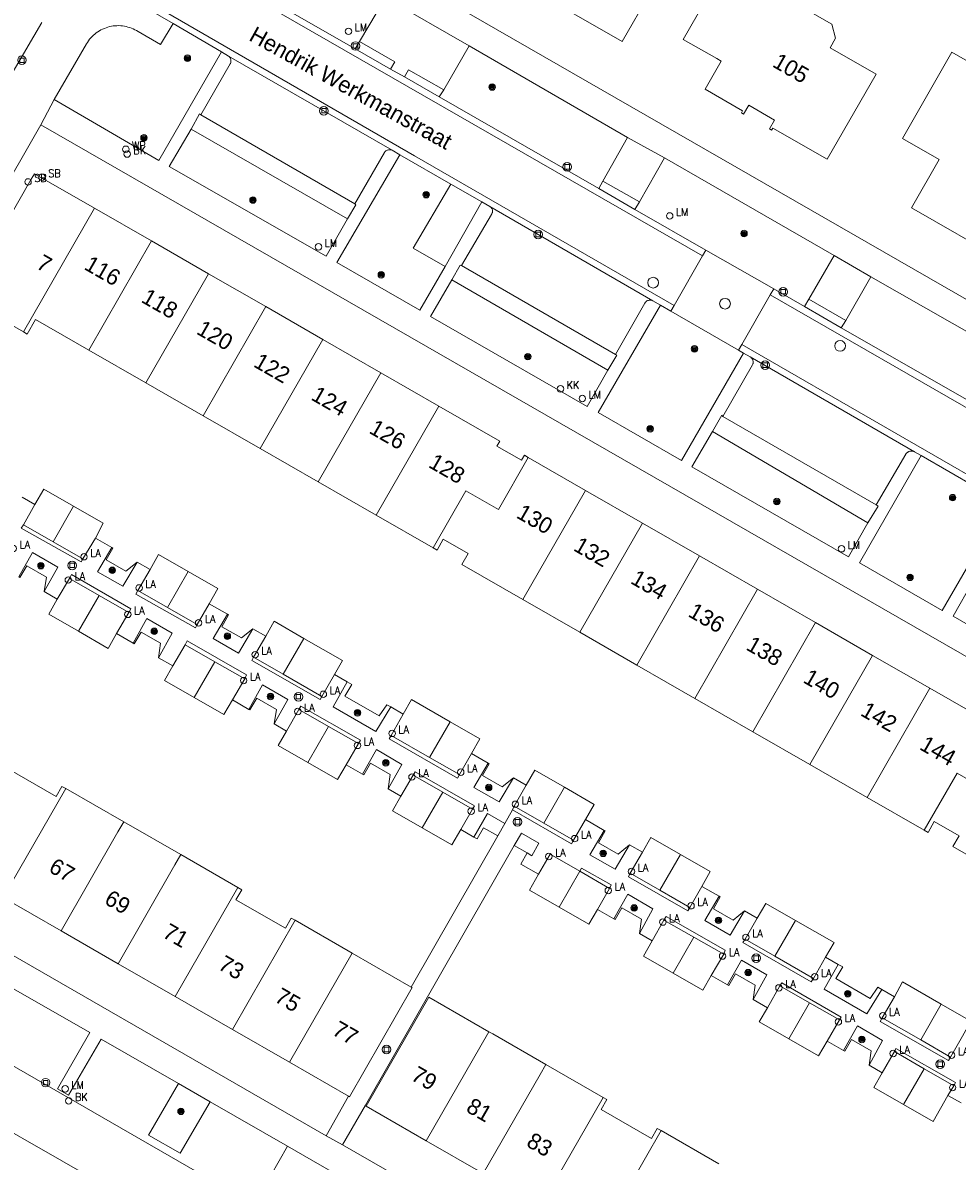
# Model space of a CAD drawing. Header units: metres. Extents: x 138165 to 154469, y 480134 to 494189.
# Tile 660 of 1056: x 146538 to 146610, y 487677 to 487765. Entities that reach past the tile are written whole.
import ezdxf

# ---------------------------------------------------------------- set-up
doc = ezdxf.new("R2010")
doc.units = ezdxf.units.M
doc.header["$LTSCALE"] = 0.001
doc.header["$MEASUREMENT"] = 0
for name, color, linetype, lineweight in [('Level 5', 7, 'Continuous', 0), ('TOP-L-topo objecten punt', 7, 'Continuous', 0), ('TOP-L-topo objecten vlak', 7, 'Continuous', 0), ('TOP-L-verharding molgoot', 7, 'Continuous', 0), ('TOP-T-topo huisnummering naamgeving', 7, 'Continuous', 0)]:
    doc.layers.add(name, color=color, linetype=linetype, lineweight=lineweight)
doc.styles.add('Style-INTL_ISO', font='INTL_ISO.shx')
doc.styles.add('Style-STANDARD', font='STANDARD.shx')

# ---------------------------------------------------------------- blocks, each defined once
blk = doc.blocks.new('24')
at = {"layer": 'TOP-L-topo objecten punt', "color": 7, "linetype": 'Continuous', "lineweight": 0}
for radius in [0.025, 0.0182, 0.0115, 0.005]:
    blk.add_circle((0, 0), radius, dxfattribs=at)
blk = doc.blocks.new('40')
at = {"layer": 'TOP-L-topo objecten punt', "color": 7, "linetype": 'Continuous', "lineweight": 0}
blk.add_circle((0, 0), 0.025, dxfattribs=at)
at = {"layer": 'TOP-L-topo objecten punt', "color": 7, "linetype": 'Continuous', "lineweight": 0, "style": 'Style-STANDARD'}
blk.add_text('LA', height=0.06, dxfattribs=at).set_placement((0.0483, 0))
blk = doc.blocks.new('39')
at = {"layer": 'TOP-L-topo objecten punt', "color": 7, "linetype": 'Continuous', "lineweight": 0}
for p, q in [((0.0175, 0.0175), (-0.0175, 0.0175)), ((-0.0175, 0.0175), (-0.0175, -0.0175)), ((0.0175, 0.0175), (0.0175, -0.0175)), ((0.0175, -0.0175), (-0.0175, -0.0175))]:
    blk.add_line(p, q, dxfattribs=at)
blk.add_circle((0, 0), 0.0332, dxfattribs=at)
blk = doc.blocks.new('73')
at = {"layer": 'TOP-L-topo objecten punt', "color": 7, "linetype": 'Continuous', "lineweight": 0}
blk.add_circle((0, 0), 0.025, dxfattribs=at)
at = {"layer": 'TOP-L-topo objecten punt', "color": 7, "linetype": 'Continuous', "lineweight": 0, "style": 'Style-STANDARD'}
blk.add_text('WP', height=0.06, dxfattribs=at).set_placement((0.0483, 0))
blk = doc.blocks.new('72')
at = {"layer": 'TOP-L-topo objecten punt', "color": 7, "linetype": 'Continuous', "lineweight": 0}
blk.add_circle((0, 0), 0.025, dxfattribs=at)
at = {"layer": 'TOP-L-topo objecten punt', "color": 7, "linetype": 'Continuous', "lineweight": 0, "style": 'Style-STANDARD'}
blk.add_text('BK', height=0.06, dxfattribs=at).set_placement((0.0483, 0))
blk = doc.blocks.new('*U13')
at = {"layer": 'Level 5', "color": 7, "linetype": 'Continuous', "lineweight": 0}
blk.add_circle((0, 0), 0.0415, dxfattribs=at)
blk = doc.blocks.new('150')
at = {"layer": 'Level 5', "color": 7, "linetype": 'Continuous', "lineweight": 0}
blk.add_blockref('*U13', (0, 0), dxfattribs=at)
blk = doc.blocks.new('16')
at = {"layer": 'TOP-L-topo objecten punt', "color": 7, "linetype": 'Continuous', "lineweight": 0}
blk.add_circle((0, 0), 0.025, dxfattribs=at)
at = {"layer": 'TOP-L-topo objecten punt', "color": 7, "linetype": 'Continuous', "lineweight": 0, "style": 'Style-STANDARD'}
blk.add_text('LM', height=0.06, dxfattribs=at).set_placement((0.0483, 0))
blk = doc.blocks.new('119')
at = {"layer": 'TOP-L-topo objecten punt', "color": 7, "linetype": 'Continuous', "lineweight": 0}
blk.add_circle((0, 0), 0.025, dxfattribs=at)
at = {"layer": 'TOP-L-topo objecten punt', "color": 7, "linetype": 'Continuous', "lineweight": 0, "style": 'Style-STANDARD'}
blk.add_text('KK', height=0.06, dxfattribs=at).set_placement((0.0483, 0))
blk = doc.blocks.new('175')
at = {"layer": 'TOP-L-topo objecten punt', "color": 7, "linetype": 'Continuous', "lineweight": 0}
blk.add_circle((0, 0), 0.025, dxfattribs=at)
at = {"layer": 'TOP-L-topo objecten punt', "color": 7, "linetype": 'Continuous', "lineweight": 0, "style": 'Style-STANDARD'}
blk.add_text('SB', height=0.06, dxfattribs=at).set_placement((0.0483, 0))

msp = doc.modelspace()

# ---------------------------------------------------------------- linework, layer by layer
at = {"layer": 'TOP-L-topo objecten vlak', "flags": 128}
for points in [[(146577.299, 487777.933), (146579.935, 487776.419), (146575.626, 487768.918), (146584.557, 487763.788), (146588.841, 487771.245), (146589.822, 487772.953), (146581.169, 487777.923), (146584.372, 487783.499), (146581.458, 487785.173), (146577.299, 487777.933)], [(146646.168, 487723.741), (146556.597, 487775.223)], [(146590.78, 487747.187), (146549.099, 487771.131)], [(146563.884, 487763.22), (146552.953, 487769.488)], [(146600.779, 487765.124), (146592.628, 487769.807), (146589.266, 487763.954), (146591.867, 487762.459), (146592.214, 487762.26), (146590.974, 487760.101), (146593.879, 487758.432), (146593.779, 487758.259), (146593.953, 487758.159), (146594.351, 487758.853), (146596.345, 487757.707), (146595.947, 487757.014), (146596.12, 487756.914), (146596.22, 487757.087), (146600.426, 487754.672), (146604.211, 487761.262), (146600.656, 487763.304), (146601.074, 487764.032), (146600.779, 487765.124)], [(146546.952, 487767.398), (146568.461, 487754.949), (146588.578, 487743.353)], [(146549.772, 487765.18), (146546.497, 487767.091)], [(146566.216, 487767.189), (146564.218, 487763.79)], [(146572.706, 487763.459), (146566.216, 487767.189)], [(146536.115, 487759.36), (146539.621, 487765.25)], [(146540.573, 487759.306), (146543.067, 487763.6), (146543.142, 487763.722), (146543.223, 487763.841), (146543.31, 487763.955), (146543.403, 487764.065), (146543.501, 487764.169), (146543.605, 487764.269), (146543.713, 487764.363), (146543.826, 487764.452), (146543.943, 487764.535), (146544.065, 487764.612), (146544.19, 487764.682), (146544.318, 487764.746), (146544.45, 487764.804), (146544.584, 487764.855), (146544.721, 487764.898), (146544.859, 487764.935), (146545, 487764.965), (146545.142, 487764.988), (146545.284, 487765.003), (146545.428, 487765.012), (146545.571, 487765.013), (146545.715, 487765.006), (146545.858, 487764.993), (146546, 487764.972), (146546.14, 487764.944), (146546.28, 487764.909), (146546.417, 487764.867), (146546.552, 487764.818), (146546.684, 487764.762), (146546.814, 487764.7), (146546.94, 487764.631), (146547.062, 487764.556), (146548.807, 487763.545), (146549.772, 487765.18)], [(146549.772, 487765.18), (146553.519, 487762.977)], [(146564.218, 487763.79), (146563.884, 487763.22)], [(146566.613, 487761.647), (146566.938, 487762.202), (146564.218, 487763.79)], [(146553.519, 487762.977), (146548.676, 487754.563), (146540.573, 487759.306)], [(146554.075, 487762.658), (146553.519, 487762.977)], [(146563.884, 487763.22), (146566.613, 487761.647)], [(146570.749, 487760.042), (146572.706, 487763.459)], [(146572.706, 487763.459), (146584.954, 487756.348)], [(146613.219, 487761.162), (146610.08, 487762.965), (146606.245, 487756.289), (146609.106, 487754.645), (146606.964, 487750.916), (146614.161, 487746.782), (146615.729, 487749.513), (146617.03, 487748.766), (146619.022, 487752.234), (146617.722, 487752.982), (146619.291, 487755.714), (146612.372, 487759.688), (146612.596, 487760.078), (146613.219, 487761.162)], [(146554.075, 487762.658), (146554.117, 487762.616), (146554.138, 487762.592), (146554.175, 487762.539), (146554.191, 487762.511), (146554.217, 487762.453), (146554.236, 487762.391), (146554.242, 487762.36), (146554.25, 487762.296), (146554.249, 487762.232), (146554.24, 487762.168), (146554.233, 487762.137), (146554.212, 487762.076), (146554.199, 487762.047), (146551.926, 487758.113)], [(146566.734, 487755.374), (146554.075, 487762.658)], [(146566.613, 487761.647), (146567.681, 487761.056)], [(146567.681, 487761.056), (146568.002, 487761.605), (146570.749, 487760.042)], [(146570.383, 487759.497), (146567.681, 487761.056)], [(146570.383, 487759.497), (146570.749, 487760.042)], [(146582.75, 487752.395), (146570.383, 487759.497)], [(146539.543, 487757.34), (146540.573, 487759.306)], [(146551.165, 487756.99), (146551.822, 487758.176), (146551.926, 487758.113)], [(146551.926, 487758.113), (146563.84, 487751.215)], [(146527.625, 487735.905), (146532.441, 487744.987), (146539.543, 487757.34)], [(146539.543, 487757.34), (146652.421, 487692.505)], [(146563.29, 487750.068), (146561.616, 487747.16), (146549.482, 487754.122), (146551.165, 487756.99)], [(146551.165, 487756.99), (146563.29, 487750.068)], [(146584.954, 487756.348), (146583.049, 487752.987)], [(146587.838, 487754.77), (146584.954, 487756.348)], [(146570.845, 487746.377), (146568.879, 487742.999), (146562.464, 487746.678), (146567.332, 487755.025)], [(146563.84, 487751.215), (146566.134, 487755.201), (146566.175, 487755.25), (146566.222, 487755.293), (146566.247, 487755.313), (146566.301, 487755.347), (146566.359, 487755.374), (146566.389, 487755.385), (146566.451, 487755.401), (146566.515, 487755.409), (146566.579, 487755.409), (146566.642, 487755.401), (146566.704, 487755.385), (146566.734, 487755.374)], [(146567.332, 487755.025), (146566.734, 487755.374)], [(146567.332, 487755.025), (146571.283, 487752.741)], [(146585.883, 487751.375), (146587.838, 487754.77)], [(146587.838, 487754.77), (146600.953, 487747.213)], [(146543.681, 487750.884), (146539.038, 487753.551), (146538.789, 487753.118), (146533.538, 487743.978), (146538.181, 487741.311)], [(146571.283, 487752.741), (146568.377, 487747.785), (146570.845, 487746.377)], [(146573.691, 487751.368), (146571.283, 487752.741)], [(146583.049, 487752.987), (146582.75, 487752.395)], [(146585.538, 487750.783), (146582.75, 487752.395)], [(146583.049, 487752.987), (146585.883, 487751.375)], [(146543.681, 487750.884), (146538.181, 487741.311)], [(146548.102, 487748.344), (146543.681, 487750.884)], [(146563.84, 487751.215), (146563.921, 487751.149), (146563.29, 487750.068)], [(146570.845, 487746.377), (146573.691, 487751.368)], [(146574.289, 487751.027), (146574.336, 487750.995), (146574.359, 487750.977), (146574.401, 487750.935), (146574.436, 487750.887), (146574.452, 487750.862), (146574.477, 487750.809), (146574.495, 487750.753), (146574.501, 487750.724), (146574.507, 487750.665), (146574.507, 487750.635), (146574.505, 487750.606), (146574.496, 487750.548), (146574.488, 487750.519), (146574.478, 487750.491), (146574.453, 487750.438), (146574.438, 487750.412), (146574.421, 487750.388), (146572.119, 487746.452)], [(146574.289, 487751.027), (146573.691, 487751.368)], [(146586.915, 487743.715), (146574.289, 487751.027)], [(146585.538, 487750.783), (146585.883, 487751.375)], [(146591.04, 487747.639), (146585.538, 487750.783)], [(146543.251, 487739.897), (146548.102, 487748.344)], [(146552.525, 487745.803), (146548.102, 487748.344)], [(146588.578, 487743.353), (146590.78, 487747.187)], [(146590.78, 487747.187), (146591.04, 487747.639)], [(146596.287, 487744.641), (146591.04, 487747.639)], [(146600.953, 487747.213), (146599.009, 487743.83)], [(146600.953, 487747.213), (146603.794, 487745.578)], [(146571.362, 487745.344), (146572.014, 487746.484), (146572.119, 487746.452)], [(146572.119, 487746.452), (146584.026, 487739.565)], [(146547.673, 487737.357), (146552.525, 487745.803)], [(146556.947, 487743.263), (146552.525, 487745.803)], [(146583.445, 487738.342), (146581.837, 487735.533), (146569.706, 487742.505), (146571.362, 487745.344)], [(146571.362, 487745.344), (146583.445, 487738.342)], [(146601.868, 487742.182), (146603.794, 487745.578)], [(146603.794, 487745.578), (146616.394, 487738.387)], [(146596.287, 487744.641), (146596.02, 487744.177)], [(146598.668, 487743.281), (146596.287, 487744.641)], [(146584.026, 487739.565), (146586.309, 487743.521), (146586.325, 487743.551), (146586.341, 487743.576), (146586.378, 487743.623), (146586.398, 487743.644), (146586.443, 487743.683), (146586.468, 487743.699), (146586.52, 487743.728), (146586.575, 487743.749), (146586.633, 487743.763), (146586.692, 487743.768), (146586.722, 487743.768), (146586.751, 487743.766), (146586.781, 487743.762), (146586.81, 487743.756), (146586.866, 487743.738), (146586.915, 487743.715)], [(146587.524, 487743.376), (146586.915, 487743.715)], [(146596.02, 487744.177), (146593.813, 487740.335)], [(146596.02, 487744.177), (146613.067, 487734.384), (146686.291, 487692.308)], [(146599.009, 487743.83), (146598.668, 487743.281)], [(146599.009, 487743.83), (146601.868, 487742.182)], [(146556.947, 487743.263), (146552.095, 487734.817)], [(146561.37, 487740.722), (146556.947, 487743.263)], [(146593.955, 487739.664), (146589.142, 487731.348), (146582.68, 487735.058), (146587.524, 487743.376)], [(146587.524, 487743.376), (146588.325, 487742.914)], [(146588.578, 487743.353), (146588.325, 487742.914)], [(146588.325, 487742.914), (146593.559, 487739.893)], [(146601.513, 487741.628), (146598.668, 487743.281)], [(146538.181, 487741.311), (146538.481, 487741.139), (146539.128, 487742.266), (146543.251, 487739.897)], [(146601.513, 487741.628), (146601.868, 487742.182)], [(146614.105, 487734.41), (146601.513, 487741.628)], [(146556.518, 487732.276), (146561.37, 487740.722)], [(146565.857, 487738.145), (146561.37, 487740.722)], [(146593.813, 487740.335), (146593.559, 487739.893)], [(146684.04, 487688.324), (146593.813, 487740.335)], [(146543.251, 487739.897), (146547.673, 487737.357)], [(146584.026, 487739.565), (146584.132, 487739.503), (146583.445, 487738.342)], [(146594.46, 487739.369), (146594.503, 487739.342), (146594.55, 487739.305), (146594.571, 487739.284), (146594.591, 487739.261), (146594.626, 487739.213), (146594.641, 487739.187), (146594.654, 487739.16), (146594.675, 487739.104), (146594.688, 487739.046), (146594.692, 487739.016), (146594.693, 487738.956), (146594.691, 487738.927), (146594.68, 487738.868), (146594.672, 487738.839), (146594.662, 487738.811), (146594.636, 487738.757), (146592.34, 487734.759)], [(146593.559, 487739.893), (146593.955, 487739.664)], [(146593.955, 487739.664), (146594.46, 487739.369)], [(146594.46, 487739.369), (146607.185, 487732.023)], [(146547.673, 487737.357), (146552.095, 487734.817)], [(146565.857, 487738.145), (146561.005, 487729.698)], [(146570.344, 487735.567), (146565.857, 487738.145)], [(146565.492, 487727.121), (146570.344, 487735.567)], [(146577.28, 487731.582), (146576.981, 487731.754), (146576.762, 487731.373), (146574.845, 487732.474), (146575.064, 487732.855), (146570.344, 487735.567)], [(146552.095, 487734.817), (146556.518, 487732.276)], [(146591.542, 487733.602), (146592.256, 487734.854), (146592.34, 487734.759)], [(146592.34, 487734.759), (146604.221, 487727.921)], [(146603.583, 487726.537), (146602.076, 487723.891), (146589.953, 487730.872), (146591.542, 487733.602)], [(146591.542, 487733.602), (146603.583, 487726.537)], [(146556.518, 487732.276), (146561.005, 487729.698)], [(146604.221, 487727.921), (146606.507, 487731.836), (146606.527, 487731.866), (146606.567, 487731.916), (146606.59, 487731.939), (146606.639, 487731.98), (146606.692, 487732.015), (146606.721, 487732.03), (146606.75, 487732.043), (146606.811, 487732.064), (146606.874, 487732.077), (146606.906, 487732.08), (146606.938, 487732.082), (146607.002, 487732.079), (146607.065, 487732.068), (146607.126, 487732.049), (146607.156, 487732.037), (146607.185, 487732.023)], [(146607.185, 487732.023), (146607.705, 487731.73)], [(146569.913, 487724.581), (146572.454, 487729.004), (146574.969, 487727.559), (146577.28, 487731.582)], [(146581.703, 487729.041), (146577.28, 487731.582)], [(146614.135, 487728.024), (146609.337, 487719.748), (146602.921, 487723.436), (146607.705, 487731.73)], [(146607.705, 487731.73), (146614.135, 487728.024)], [(146561.005, 487729.698), (146565.492, 487727.121)], [(146539.075, 487727.943), (146538.087, 487728.511)], [(146542.072, 487727.826), (146539.774, 487729.146), (146539.075, 487727.943)], [(146576.851, 487720.596), (146581.703, 487729.041)], [(146586.125, 487726.501), (146581.703, 487729.041)], [(146538.18, 487726.371), (146539.075, 487727.943)], [(146542.072, 487727.826), (146540.478, 487725.051)], [(146543.757, 487725.352), (146544.37, 487726.506), (146542.072, 487727.826)], [(146604.221, 487727.921), (146604.359, 487727.813), (146603.583, 487726.537)], [(146565.492, 487727.121), (146569.913, 487724.581)], [(146542.776, 487723.731), (146542.655, 487723.503), (146538.02, 487726.118), (146538.18, 487726.371)], [(146538.18, 487726.371), (146540.478, 487725.051)], [(146581.273, 487718.055), (146586.125, 487726.501)], [(146590.548, 487723.96), (146586.125, 487726.501)], [(146540.478, 487725.051), (146542.776, 487723.731)], [(146543.757, 487725.352), (146542.776, 487723.731)], [(146545.032, 487724.62), (146543.757, 487725.352)], [(146569.913, 487724.581), (146570.212, 487724.409), (146570.695, 487725.25), (146572.613, 487724.149), (146572.13, 487723.308), (146576.851, 487720.596)], [(146537.827, 487722.335), (146538.894, 487724.242), (146540.852, 487723.106), (146539.795, 487721.205)], [(146547, 487723.489), (146545.89, 487721.618), (146543.922, 487722.737), (146545.032, 487724.62)], [(146545.032, 487724.62), (146545.119, 487724.57), (146544.604, 487723.655), (146546.122, 487722.783), (146547, 487723.489)], [(146550.946, 487722.752), (146548.648, 487724.072), (146547.987, 487722.922)], [(146537.827, 487722.335), (146537.914, 487722.285), (146538.445, 487723.191), (146539.963, 487722.319), (146539.795, 487721.205)], [(146547.987, 487722.922), (146547, 487723.489)], [(146590.548, 487723.96), (146585.696, 487715.514)], [(146595.035, 487721.383), (146590.548, 487723.96)], [(146541.742, 487722.224), (146541.897, 487722.516), (146546.513, 487719.871), (146546.343, 487719.593)], [(146547.054, 487721.297), (146547.987, 487722.922)], [(146549.352, 487719.977), (146550.946, 487722.752)], [(146552.573, 487720.263), (146553.244, 487721.432), (146550.946, 487722.752)], [(146540.81, 487720.622), (146541.742, 487722.224)], [(146544.042, 487720.909), (146541.742, 487722.224)], [(146623.763, 487714.846), (146622.267, 487712.334), (146610.184, 487719.295), (146611.703, 487721.997)], [(146539.795, 487721.205), (146540.81, 487720.622)], [(146540.81, 487720.622), (146540.148, 487719.45), (146542.446, 487718.13)], [(146544.042, 487720.909), (146542.446, 487718.13)], [(146546.343, 487719.593), (146544.042, 487720.909)], [(146551.65, 487718.657), (146551.505, 487718.391), (146546.883, 487721.007), (146547.054, 487721.297)], [(146547.054, 487721.297), (146549.352, 487719.977)], [(146576.851, 487720.596), (146581.273, 487718.055)], [(146590.183, 487712.937), (146595.035, 487721.383)], [(146599.522, 487718.805), (146595.035, 487721.383)], [(146549.352, 487719.977), (146551.65, 487718.657)], [(146552.573, 487720.263), (146551.65, 487718.657)], [(146553.988, 487719.451), (146552.573, 487720.263)], [(146546.343, 487719.593), (146545.4, 487717.951)], [(146546.675, 487717.218), (146547.742, 487719.125), (146549.7, 487717.989), (146548.643, 487716.088)], [(146555.956, 487718.32), (146554.846, 487716.449), (146552.878, 487717.568), (146553.988, 487719.451)], [(146553.988, 487719.451), (146554.075, 487719.401), (146553.56, 487718.486), (146555.078, 487717.614), (146555.956, 487718.32)], [(146559.902, 487717.583), (146557.604, 487718.903), (146556.943, 487717.753)], [(146594.67, 487710.359), (146599.522, 487718.805)], [(146603.945, 487716.264), (146599.522, 487718.805)], [(146542.446, 487718.13), (146544.744, 487716.81), (146545.4, 487717.951)], [(146545.4, 487717.951), (146546.675, 487717.218)], [(146548.643, 487716.088), (146548.811, 487717.202), (146547.293, 487718.074), (146546.762, 487717.168), (146546.675, 487717.218)], [(146556.943, 487717.753), (146555.956, 487718.32)], [(146581.273, 487718.055), (146585.696, 487715.514)], [(146549.761, 487715.446), (146550.709, 487717.095)], [(146550.709, 487717.095), (146550.861, 487717.381), (146555.452, 487714.752), (146555.318, 487714.458)], [(146553.007, 487715.776), (146550.709, 487717.095)], [(146556.01, 487716.128), (146556.943, 487717.753)], [(146559.902, 487717.583), (146558.308, 487714.808)], [(146562.274, 487714.779), (146562.894, 487715.865), (146559.902, 487717.583)], [(146599.093, 487707.818), (146603.945, 487716.264)], [(146608.366, 487713.724), (146603.945, 487716.264)], [(146548.643, 487716.088), (146549.761, 487715.446)], [(146549.761, 487715.446), (146549.115, 487714.321), (146551.413, 487713.001)], [(146551.413, 487713.001), (146553.007, 487715.776)], [(146555.318, 487714.458), (146553.007, 487715.776)], [(146561.3, 487713.09), (146561.155, 487712.862), (146555.862, 487715.876), (146556.01, 487716.128)], [(146556.01, 487716.128), (146558.308, 487714.808)], [(146585.696, 487715.514), (146590.183, 487712.937)], [(146555.318, 487714.458), (146554.367, 487712.822)], [(146558.308, 487714.808), (146561.3, 487713.09)], [(146562.274, 487714.779), (146561.3, 487713.09)], [(146563.263, 487714.211), (146562.274, 487714.779)], [(146555.642, 487712.089), (146556.709, 487713.996), (146558.667, 487712.86), (146557.61, 487710.959)], [(146566.635, 487712.272), (146565.47, 487710.383), (146562.179, 487712.286), (146563.263, 487714.211)], [(146563.263, 487714.211), (146563.609, 487714.012), (146563.077, 487713.106), (146565.739, 487711.576), (146566.332, 487712.447), (146566.635, 487712.272)], [(146603.514, 487705.277), (146608.366, 487713.724)], [(146615.303, 487709.739), (146615.004, 487709.911), (146614.784, 487709.529), (146612.867, 487710.63), (146613.087, 487711.012), (146608.366, 487713.724)], [(146551.413, 487713.001), (146553.711, 487711.681), (146554.367, 487712.822)], [(146554.367, 487712.822), (146555.642, 487712.089)], [(146557.61, 487710.959), (146557.778, 487712.073), (146556.26, 487712.945), (146555.729, 487712.039), (146555.642, 487712.089)], [(146571.236, 487711.13), (146568.244, 487712.848), (146567.596, 487711.72)], [(146590.183, 487712.937), (146594.67, 487710.359)], [(146558.564, 487710.411), (146559.516, 487712.067)], [(146559.516, 487712.067), (146559.671, 487712.34), (146564.277, 487709.698), (146564.128, 487709.437)], [(146561.818, 487710.754), (146559.516, 487712.067)], [(146567.596, 487711.72), (146566.635, 487712.272)], [(146557.61, 487710.959), (146558.564, 487710.411)], [(146566.651, 487710.074), (146567.596, 487711.72)], [(146571.236, 487711.13), (146569.642, 487708.355)], [(146572.876, 487708.664), (146573.534, 487709.81), (146571.236, 487711.13)], [(146558.564, 487710.411), (146557.922, 487709.293), (146560.22, 487707.973)], [(146560.22, 487707.973), (146561.818, 487710.754)], [(146564.128, 487709.437), (146561.818, 487710.754)], [(146571.94, 487707.036), (146571.809, 487706.758), (146566.516, 487709.808), (146566.651, 487710.074)], [(146566.651, 487710.074), (146569.642, 487708.355)], [(146594.67, 487710.359), (146599.093, 487707.818)], [(146564.128, 487709.437), (146563.177, 487707.792)], [(146615.303, 487709.739), (146612.992, 487705.716), (146610.477, 487707.161), (146607.936, 487702.737)], [(146541.461, 487705.957), (146541.162, 487706.129), (146540.714, 487705.349), (146536.825, 487707.583), (146537.273, 487708.363), (146536.974, 487708.535)], [(146564.449, 487707.061), (146565.516, 487708.968), (146567.474, 487707.832), (146566.417, 487705.931)], [(146569.642, 487708.355), (146571.94, 487707.036)], [(146572.876, 487708.664), (146571.94, 487707.036)], [(146574.168, 487707.922), (146572.876, 487708.664)], [(146561.627, 487679.086), (146537.214, 487693.134), (146511.214, 487708.02)], [(146560.22, 487707.973), (146562.518, 487706.653), (146563.177, 487707.792)], [(146563.177, 487707.792), (146564.449, 487707.061)], [(146566.417, 487705.931), (146566.585, 487707.045), (146565.067, 487707.917), (146564.536, 487707.011), (146564.449, 487707.061)], [(146576.136, 487706.791), (146575.026, 487704.92), (146573.058, 487706.039), (146574.168, 487707.922)], [(146574.168, 487707.922), (146574.255, 487707.872), (146573.74, 487706.957), (146575.258, 487706.085), (146576.136, 487706.791)], [(146580.082, 487706.053), (146577.784, 487707.373), (146577.124, 487706.224)], [(146599.093, 487707.818), (146603.514, 487705.277)], [(146567.412, 487705.359), (146568.356, 487707.001)], [(146568.356, 487707.001), (146568.516, 487707.26), (146573.115, 487704.609), (146572.952, 487704.364)], [(146570.653, 487705.683), (146568.356, 487707.001)], [(146577.124, 487706.224), (146576.136, 487706.791)], [(146536.61, 487697.512), (146541.461, 487705.957)], [(146545.948, 487703.38), (146541.461, 487705.957)], [(146566.417, 487705.931), (146567.412, 487705.359)], [(146569.06, 487702.909), (146570.653, 487705.683)], [(146572.952, 487704.364), (146570.653, 487705.683)], [(146576.19, 487704.599), (146577.124, 487706.224)], [(146580.082, 487706.053), (146578.488, 487703.278)], [(146581.704, 487703.556), (146582.38, 487704.733), (146580.082, 487706.053)], [(146567.412, 487705.359), (146566.762, 487704.229), (146569.06, 487702.909)], [(146603.514, 487705.277), (146607.936, 487702.737)], [(146572.952, 487704.364), (146572.055, 487702.783)], [(146573.069, 487702.2), (146574.124, 487704.016), (146575.468, 487703.244)], [(146576.054, 487704.311), (146575.468, 487703.244)], [(146576.054, 487704.311), (146576.19, 487704.599)], [(146580.786, 487701.959), (146580.613, 487701.668), (146576.054, 487704.311)], [(146576.19, 487704.599), (146578.488, 487703.278)], [(146545.948, 487703.38), (146545.5, 487702.6), (146541.097, 487694.935)], [(146550.37, 487700.84), (146545.948, 487703.38)], [(146574.929, 487702.285), (146573.81, 487702.928), (146573.321, 487702.056), (146573.069, 487702.2)], [(146575.468, 487703.244), (146574.929, 487702.285)], [(146578.488, 487703.278), (146580.786, 487701.959)], [(146581.704, 487703.556), (146580.786, 487701.959)], [(146583.156, 487702.722), (146581.704, 487703.556)], [(146607.936, 487702.737), (146608.235, 487702.565), (146608.718, 487703.406), (146610.636, 487702.305), (146610.153, 487701.464), (146614.875, 487698.752)], [(146574.929, 487702.285), (146568.208, 487690.593)], [(146569.06, 487702.909), (146571.358, 487701.589), (146572.055, 487702.783)], [(146572.055, 487702.783), (146573.069, 487702.2)], [(146576.197, 487701.544), (146576.764, 487702.507), (146578.096, 487701.735), (146577.545, 487700.755), (146577.195, 487700.971)], [(146585.124, 487701.591), (146584.014, 487699.72), (146582.046, 487700.839), (146583.156, 487702.722)], [(146583.156, 487702.722), (146583.243, 487702.672), (146582.728, 487701.757), (146584.246, 487700.885), (146585.124, 487701.591)], [(146589.07, 487700.853), (146586.772, 487702.173), (146586.112, 487701.024)], [(146562.896, 487678.38), (146564.683, 487681.442), (146576.197, 487701.544)], [(146577.195, 487700.971), (146576.197, 487701.544)], [(146586.112, 487701.024), (146585.124, 487701.591)], [(146545.518, 487692.395), (146549.922, 487700.06), (146550.37, 487700.84)], [(146554.792, 487698.3), (146550.37, 487700.84)], [(146577.195, 487700.971), (146576.705, 487700.099), (146578.058, 487699.322)], [(146578.058, 487699.322), (146578.977, 487700.878), (146581.274, 487699.556)], [(146585.178, 487699.399), (146586.112, 487701.024)], [(146589.07, 487700.853), (146587.478, 487698.081)], [(146590.71, 487698.387), (146591.368, 487699.533), (146589.07, 487700.853)], [(146510.622, 487699.89), (146556.04, 487673.737)], [(146581.274, 487699.556), (146579.681, 487696.784)], [(146581.274, 487699.556), (146581.412, 487699.796), (146583.707, 487698.492), (146583.568, 487698.227)], [(146583.568, 487698.227), (146581.274, 487699.556)], [(146589.801, 487696.749), (146589.641, 487696.482), (146585.043, 487699.134), (146585.178, 487699.399)], [(146585.178, 487699.399), (146587.478, 487698.081)], [(146578.058, 487699.322), (146577.383, 487698.104), (146579.681, 487696.784)], [(146549.941, 487689.855), (146554.792, 487698.3)], [(146559.215, 487695.759), (146558.916, 487695.931), (146558.468, 487695.151), (146554.643, 487697.348), (146555.091, 487698.128), (146554.792, 487698.3)], [(146583.568, 487698.227), (146582.635, 487696.605)], [(146583.909, 487695.872), (146584.977, 487697.779), (146586.935, 487696.643), (146585.878, 487694.742)], [(146587.478, 487698.081), (146589.801, 487696.749)], [(146590.71, 487698.387), (146589.801, 487696.749)], [(146592.047, 487697.619), (146590.71, 487698.387)], [(146550.75, 487671.631), (146525.299, 487686.188), (146506.172, 487697.214)], [(146536.61, 487697.512), (146541.097, 487694.935)], [(146579.681, 487696.784), (146581.979, 487695.464), (146582.635, 487696.605)], [(146594.015, 487696.488), (146592.905, 487694.617), (146590.937, 487695.736), (146592.047, 487697.619)], [(146592.047, 487697.619), (146592.134, 487697.569), (146591.619, 487696.654), (146593.137, 487695.782), (146594.015, 487696.488)], [(146597.961, 487695.75), (146595.663, 487697.07), (146595.003, 487695.921)], [(146582.635, 487696.605), (146583.909, 487695.872)], [(146585.878, 487694.742), (146586.046, 487695.856), (146584.528, 487696.728), (146583.997, 487695.822), (146583.909, 487695.872)], [(146587.785, 487695.769), (146587.945, 487696.051), (146592.519, 487693.436), (146592.418, 487693.138)], [(146595.003, 487695.921), (146594.015, 487696.488)], [(146594.069, 487694.296), (146595.003, 487695.921)], [(146559.215, 487695.759), (146554.364, 487687.314)], [(146563.637, 487693.218), (146563.339, 487693.39), (146559.215, 487695.759)], [(146586.868, 487694.173), (146587.785, 487695.769)], [(146590.089, 487694.461), (146587.785, 487695.769)], [(146597.961, 487695.75), (146596.367, 487692.975)], [(146600.293, 487692.915), (146600.953, 487694.032), (146597.961, 487695.75)], [(146541.097, 487694.935), (146545.518, 487692.395)], [(146585.878, 487694.742), (146586.868, 487694.173)], [(146586.868, 487694.173), (146586.191, 487692.995), (146588.489, 487691.675)], [(146588.489, 487691.675), (146590.089, 487694.461)], [(146592.418, 487693.138), (146590.089, 487694.461)], [(146599.359, 487691.257), (146599.188, 487690.992), (146593.904, 487694.041), (146594.069, 487694.296)], [(146594.069, 487694.296), (146596.367, 487692.975)], [(146545.518, 487692.395), (146549.941, 487689.855)], [(146563.637, 487693.218), (146558.786, 487684.774)], [(146568.208, 487690.593), (146563.637, 487693.218)], [(146592.418, 487693.138), (146591.452, 487691.491)], [(146592.717, 487690.763), (146593.785, 487692.67), (146595.743, 487691.534), (146594.686, 487689.633)], [(146596.367, 487692.975), (146599.359, 487691.257)], [(146600.293, 487692.915), (146599.359, 487691.257)], [(146604.654, 487690.408), (146603.489, 487688.519), (146600.198, 487690.422), (146601.282, 487692.347)], [(146601.282, 487692.347), (146600.293, 487692.915)], [(146601.282, 487692.347), (146601.628, 487692.148), (146601.096, 487691.242), (146603.758, 487689.712), (146604.351, 487690.583), (146604.654, 487690.408)], [(146588.489, 487691.675), (146590.787, 487690.355), (146591.452, 487691.491)], [(146591.452, 487691.491), (146592.717, 487690.763)], [(146594.686, 487689.633), (146594.854, 487690.747), (146593.336, 487691.619), (146592.805, 487690.713), (146592.717, 487690.763)], [(146568.208, 487690.593), (146568.28, 487690.551), (146563.429, 487682.106), (146563.354, 487682.149)], [(146595.794, 487688.996), (146596.761, 487690.679)], [(146596.761, 487690.679), (146596.91, 487690.921), (146601.512, 487688.271), (146601.375, 487688.051)], [(146599.063, 487689.368), (146596.761, 487690.679)], [(146609.256, 487689.267), (146606.264, 487690.985), (146605.634, 487689.845)], [(146550.196, 487683.125), (146544.215, 487686.548), (146541.67, 487682.225), (146540.82, 487682.716), (146543.335, 487687.07), (146537.246, 487690.545)], [(146549.941, 487689.855), (146554.364, 487687.314)], [(146574.224, 487687.137), (146569.581, 487689.804), (146564.73, 487681.359), (146569.373, 487678.692)], [(146605.634, 487689.845), (146604.654, 487690.408)], [(146604.67, 487688.21), (146605.634, 487689.845)], [(146594.686, 487689.633), (146595.794, 487688.996)], [(146595.794, 487688.996), (146595.167, 487687.905), (146597.465, 487686.585)], [(146599.063, 487689.368), (146597.465, 487686.585)], [(146601.375, 487688.051), (146599.063, 487689.368)], [(146609.256, 487689.267), (146607.664, 487686.496)], [(146610.894, 487686.798), (146611.554, 487687.947), (146609.256, 487689.267)], [(146601.375, 487688.051), (146600.422, 487686.404)], [(146609.975, 487685.173), (146609.82, 487684.899), (146604.531, 487687.924), (146604.67, 487688.21)], [(146604.67, 487688.21), (146607.664, 487686.496)], [(146554.364, 487687.314), (146558.786, 487684.774)], [(146574.224, 487687.137), (146569.373, 487678.692)], [(146578.647, 487684.596), (146574.523, 487686.965), (146574.224, 487687.137)], [(146601.693, 487685.673), (146602.761, 487687.58), (146604.719, 487686.444), (146603.662, 487684.543)], [(146597.465, 487686.585), (146599.763, 487685.265), (146600.422, 487686.404)], [(146600.422, 487686.404), (146601.693, 487685.673)], [(146603.662, 487684.543), (146603.83, 487685.657), (146602.312, 487686.529), (146601.781, 487685.623), (146601.693, 487685.673)], [(146607.664, 487686.496), (146609.975, 487685.173)], [(146610.894, 487686.798), (146609.975, 487685.173)], [(146604.677, 487683.96), (146605.626, 487685.592)], [(146605.626, 487685.592), (146605.746, 487685.844), (146610.355, 487683.204), (146610.225, 487682.957)], [(146607.926, 487684.274), (146605.626, 487685.592)], [(146558.786, 487684.774), (146563.354, 487682.149)], [(146573.795, 487676.151), (146578.199, 487683.816), (146578.647, 487684.596)], [(146583.069, 487682.055), (146578.647, 487684.596)], [(146603.662, 487684.543), (146604.677, 487683.96)], [(146604.677, 487683.96), (146604.035, 487682.822), (146606.333, 487681.502)], [(146607.926, 487684.274), (146606.333, 487681.502)], [(146610.225, 487682.957), (146607.926, 487684.274)], [(146552.653, 487681.701), (146550.329, 487677.739), (146547.861, 487679.132), (146550.196, 487683.125)], [(146550.196, 487683.125), (146552.653, 487681.701)], [(146610.225, 487682.957), (146609.779, 487682.203)], [(146563.354, 487682.149), (146561.627, 487679.086)], [(146583.069, 487682.055), (146578.218, 487673.611)], [(146587.556, 487679.477), (146587.257, 487679.649), (146586.809, 487678.869), (146582.92, 487681.103), (146583.368, 487681.883), (146583.069, 487682.055)], [(146606.333, 487681.502), (146608.631, 487680.182), (146609.779, 487682.203)], [(146609.779, 487682.203), (146610.794, 487681.621)], [(146558.646, 487678.28), (146552.653, 487681.701)], [(146587.556, 487679.477), (146582.705, 487671.032)], [(146592.043, 487676.9), (146587.556, 487679.477)], [(146558.646, 487678.28), (146556.04, 487673.737)], [(146563.513, 487675.468), (146558.646, 487678.28)], [(146561.627, 487679.086), (146562.896, 487678.38)], [(146610.545, 487651.027), (146583.402, 487666.592), (146562.896, 487678.38)], [(146569.373, 487678.692), (146573.795, 487676.151)]]:
    msp.add_lwpolyline(points, dxfattribs=at)
at = {"layer": 'TOP-L-verharding molgoot', "flags": 128}
for points in [[(146566.734, 487755.374), (146554.075, 487762.658)], [(146586.915, 487743.715), (146574.289, 487751.027)], [(146607.185, 487732.023), (146594.46, 487739.369)]]:
    msp.add_lwpolyline(points, dxfattribs=at)

# ---------------------------------------------------------------- block references
at = {"layer": 'TOP-L-topo objecten punt', "xscale": 10, "yscale": 10, "zscale": 10}
for name, p in [('16', (146563.353, 487764.575)), ('39', (146563.904, 487763.439)), ('39', (146538.072, 487762.334)), ('24', (146550.884, 487762.493)), ('24', (146574.479, 487760.259)), ('39', (146561.456, 487758.428)), ('73', (146546.112, 487755.445)), ('24', (146547.516, 487756.326)), ('72', (146546.221, 487755.075)), ('39', (146580.29, 487754.08)), ('175', (146538.545, 487752.916)), ('175', (146539.621, 487753.285)), ('24', (146555.957, 487751.515)), ('24', (146569.374, 487751.926)), ('16', (146588.23, 487750.283)), ('39', (146578.038, 487748.846)), ('24', (146593.988, 487748.922)), ('16', (146561.036, 487747.888)), ('24', (146565.893, 487745.728)), ('150', (146586.944, 487745.12)), ('39', (146597.022, 487744.417)), ('150', (146592.512, 487743.488)), ('24', (146590.15, 487739.994)), ('150', (146601.424, 487740.224)), ('24', (146577.243, 487739.39)), ('39', (146595.615, 487738.739)), ('119', (146579.774, 487736.901)), ('16', (146581.463, 487736.154)), ('24', (146586.712, 487733.808)), ('24', (146610.135, 487728.479)), ('24', (146596.528, 487728.177)), ('40', (146537.396, 487724.537)), ('16', (146601.533, 487724.52)), ('40', (146542.877, 487723.9)), ('24', (146539.538, 487723.207)), ('39', (146541.953, 487723.232)), ('40', (146541.66, 487722.1)), ('24', (146545.067, 487722.852)), ('24', (146606.839, 487722.304)), ('40', (146547.143, 487721.488)), ('40', (146546.268, 487719.441)), ('40', (146551.752, 487718.79)), ('24', (146548.319, 487718.133)), ('24', (146553.98, 487717.748)), ('40', (146556.125, 487716.322)), ('40', (146555.238, 487714.317)), ('40', (146561.411, 487713.256)), ('24', (146557.32, 487713.084)), ('39', (146559.478, 487713.066)), ('40', (146559.432, 487711.92)), ('24', (146564.058, 487711.821)), ('40', (146566.742, 487710.227)), ('40', (146564.05, 487709.299)), ('24', (146566.249, 487707.95)), ('40', (146568.272, 487706.853)), ('40', (146572.05, 487707.222)), ('24', (146574.218, 487706.036)), ('40', (146572.86, 487704.202)), ('40', (146576.277, 487704.744)), ('39', (146576.438, 487703.383)), ('40', (146580.876, 487702.085)), ('40', (146578.874, 487700.696)), ('24', (146583.081, 487700.939)), ('40', (146585.273, 487699.538)), ('40', (146583.474, 487698.061)), ('24', (146585.479, 487696.716)), ('40', (146589.883, 487696.886)), ('40', (146587.701, 487695.622)), ('24', (146592.006, 487695.756)), ('40', (146594.133, 487694.442)), ('40', (146592.325, 487692.992)), ('39', (146594.926, 487692.823)), ('24', (146594.309, 487691.709)), ('40', (146599.462, 487691.388)), ('40', (146596.686, 487690.526)), ('24', (146602.012, 487690.075)), ('40', (146604.735, 487688.375)), ('40', (146601.291, 487687.903)), ('24', (146603.113, 487686.534)), ('39', (146566.294, 487685.756)), ('40', (146605.533, 487685.448)), ('40', (146610.064, 487685.318)), ('39', (146609.173, 487684.617)), ('39', (146539.906, 487683.193)), ('16', (146541.421, 487682.715)), ('40', (146610.142, 487682.809)), ('72', (146541.69, 487681.782)), ('24', (146550.384, 487680.968))]:
    msp.add_blockref(name, p, dxfattribs=at)

# ---------------------------------------------------------------- texts
at = {"layer": 'TOP-T-topo huisnummering naamgeving', "style": 'Style-INTL_ISO'}
for s, rotation, p in [('Hendrik Werkmanstraat', 330.9, (146555.57, 487763.919)), ('105', 330.1, (146596.109, 487761.882)), ('7', 330.2, (146539.099, 487746.285)), ('116', 330.2, (146542.806, 487746.197)), ('118', 330.2, (146547.229, 487743.655)), ('120', 330.2, (146551.504, 487741.2)), ('122', 330.2, (146555.927, 487738.659)), ('124', 330.2, (146560.382, 487736.1)), ('126', 330.2, (146564.869, 487733.523)), ('128', 330.2, (146569.472, 487730.878)), ('130', 330.2, (146576.274, 487726.97)), ('132', 330.2, (146580.696, 487724.43)), ('134', 330.2, (146585.119, 487721.889)), ('136', 330.2, (146589.574, 487719.33)), ('138', 330.2, (146594.061, 487716.753)), ('140', 330.2, (146598.487, 487714.209)), ('142', 330.2, (146602.924, 487711.661)), ('144', 330.2, (146607.495, 487709.035)), ('67', 330.2, (146540.062, 487699.566)), ('69', 330.2, (146544.368, 487697.092)), ('71', 330.2, (146548.875, 487694.503)), ('73', 330.2, (146553.176, 487692.033)), ('75', 330.2, (146557.545, 487689.523)), ('77', 330.2, (146562.006, 487686.96)), ('79', 330.2, (146568.112, 487683.453)), ('81', 330.2, (146572.379, 487681.001)), ('83', 330.2, (146577.048, 487678.32))]:
    msp.add_text(s, height=1.25, rotation=rotation, dxfattribs=at).set_placement(p)

doc.saveas('drawing.dxf')
